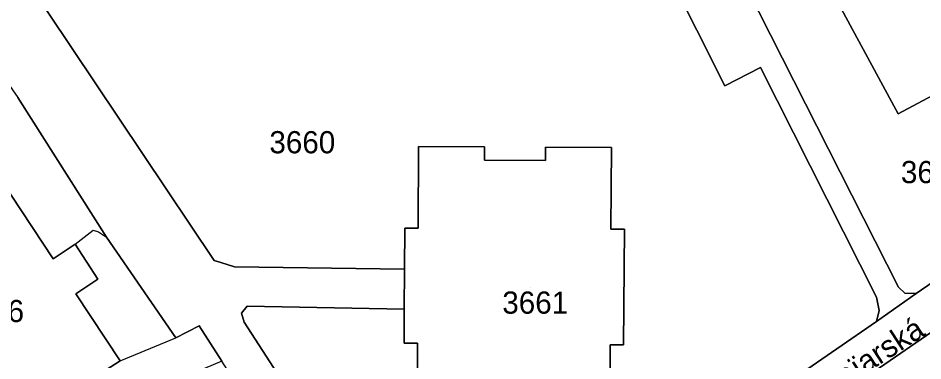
# Model space of a CAD drawing. Extents: x -262715 to -259381, y -1237238 to -1231182.
# Drawn here: x -261870.4 to -261788.7, y -1235750.4 to -1235719.5 of the extents above; entities that cross this region are included whole.
import ezdxf

# ---------------------------------------------------------------- set-up
doc = ezdxf.new("R2010")
doc.units = 0
for name, color, linetype in [('body_kn', 7, 'Continuous'), ('kladpar_druhypozemkov', 7, 'Continuous'), ('kladpar_hranice', 7, 'Continuous'), ('kladpar_parcelnecisla', 7, 'Continuous'), ('kladpar_plochy', 7, 'Continuous'), ('popisy', 7, 'Continuous'), ('zappar_hrandruhpozemk', 7, 'Continuous')]:
    doc.layers.add(name, color=color, linetype=linetype)

msp = doc.modelspace()

# ---------------------------------------------------------------- linework, layer by layer
at = {"layer": 'body_kn'}
for p, q in [((-261803.37, -1235723.95), (-261803.37, -1235723.95)), ((-261806.6, -1235725.61), (-261806.6, -1235725.61)), ((-261790.93, -1235728.12), (-261790.93, -1235728.12)), ((-261834.24, -1235731.07), (-261834.24, -1235731.07)), ((-261828.29, -1235731.1), (-261828.29, -1235731.1)), ((-261822.77, -1235731.13), (-261822.77, -1235731.13)), ((-261816.82, -1235731.16), (-261816.82, -1235731.16)), ((-261816.82, -1235731.16), (-261816.82, -1235731.16)), ((-261828.3, -1235732.3), (-261828.3, -1235732.3)), ((-261822.78, -1235732.33), (-261822.78, -1235732.33)), ((-261863.64, -1235738.63), (-261863.64, -1235738.63)), ((-261863.13, -1235738.78), (-261863.13, -1235738.78)), ((-261835.48, -1235738.43), (-261835.48, -1235738.43)), ((-261834.28, -1235738.43), (-261834.28, -1235738.43)), ((-261816.87, -1235738.52), (-261816.87, -1235738.52)), ((-261815.66, -1235738.53), (-261815.66, -1235738.53)), ((-261865.26, -1235739.89), (-261865.26, -1235739.89)), ((-261865.26, -1235739.89), (-261865.26, -1235739.89)), ((-261862.42, -1235739.24), (-261862.42, -1235739.24)), ((-261867.25, -1235741.21), (-261867.25, -1235741.21)), ((-261852.7, -1235741.34), (-261852.7, -1235741.34)), ((-261852.11, -1235741.54), (-261852.11, -1235741.54)), ((-261850.86, -1235741.94), (-261850.86, -1235741.94)), ((-261835.51, -1235742.14), (-261835.51, -1235742.14)), ((-261863.19, -1235743.04), (-261863.19, -1235743.04)), ((-261790.91, -1235743.76), (-261790.91, -1235743.76)), ((-261865.18, -1235744.35), (-261865.18, -1235744.35)), ((-261792.89, -1235744.66), (-261792.89, -1235744.66)), ((-261790.33, -1235744.3), (-261790.33, -1235744.3)), ((-261789.32, -1235744.33), (-261789.32, -1235744.33)), ((-261849.71, -1235745.46), (-261849.71, -1235745.46)), ((-261850.22, -1235746.09), (-261850.22, -1235746.09)), ((-261835.53, -1235745.75), (-261835.53, -1235745.75)), ((-261792.64, -1235745.87), (-261792.64, -1235745.87)), ((-261854.04, -1235747.24), (-261854.04, -1235747.24)), ((-261849.99, -1235746.92), (-261849.99, -1235746.92)), ((-261792.9, -1235746.85), (-261792.9, -1235746.85)), ((-261856.17, -1235748.34), (-261856.17, -1235748.34)), ((-261835.54, -1235748.82), (-261835.54, -1235748.82)), ((-261834.34, -1235748.82), (-261834.34, -1235748.82)), ((-261816.93, -1235748.96), (-261816.93, -1235748.96)), ((-261815.73, -1235748.97), (-261815.73, -1235748.97)), ((-261861.19, -1235750.39), (-261861.19, -1235750.39)), ((-261861.19, -1235750.39), (-261861.19, -1235750.39))]:
    msp.add_line(p, q, dxfattribs=at)
at = {"layer": 'kladpar_druhypozemkov'}
for p, q in [((-261844.77, -1235729.78), (-261844.77, -1235729.78)), ((-261824.16, -1235743.83), (-261824.16, -1235743.83))]:
    msp.add_line(p, q, dxfattribs=at)
at = {"layer": 'kladpar_hranice'}
for points in [[(-261816.98, -1235756.31), (-261816.93, -1235748.96), (-261815.73, -1235748.97), (-261815.66, -1235738.53), (-261816.87, -1235738.52), (-261816.82, -1235731.16), (-261822.77, -1235731.13), (-261822.78, -1235732.33), (-261828.3, -1235732.3), (-261828.29, -1235731.1), (-261834.24, -1235731.07), (-261834.28, -1235738.43), (-261835.48, -1235738.43), (-261835.51, -1235742.14), (-261850.86, -1235741.94), (-261852.11, -1235741.54), (-261852.7, -1235741.34), (-261891.31, -1235683.8)], [(-261891.31, -1235683.8), (-261852.7, -1235741.34), (-261852.11, -1235741.54), (-261850.86, -1235741.94), (-261835.51, -1235742.14), (-261835.53, -1235745.75), (-261849.71, -1235745.46), (-261850.22, -1235746.09), (-261849.99, -1235746.92), (-261834.44, -1235770.92), (-261829.31, -1235778.77), (-261825.04, -1235785.53), (-261824.27, -1235785.74), (-261810.89, -1235786.31), (-261810.91, -1235789.94), (-261820.62, -1235789.46), (-261821.77, -1235789.52), (-261822.28, -1235789.77), (-261811.78, -1235806.06)], [(-261901.86, -1235690.66), (-261897.72, -1235688.09), (-261896.77, -1235687.9), (-261895.82, -1235688.15), (-261890.42, -1235696.1), (-261882.21, -1235709.78), (-261870.44, -1235726.65), (-261862.42, -1235739.24), (-261856.17, -1235748.34), (-261854.04, -1235747.24), (-261852.02, -1235750.42), (-261855.91, -1235752.09), (-261859.51, -1235753.64), (-261861.28, -1235754.75), (-261870.1, -1235760.26), (-261871.84, -1235761.41)], [(-261791.19, -1235707.6), (-261790.03, -1235709.7), (-261784.69, -1235706.75), (-261783.79, -1235708.37), (-261780.06, -1235706.41), (-261779.54, -1235707.38), (-261774.4, -1235717.04), (-261778.03, -1235719.11), (-261781.45, -1235720.86), (-261781.92, -1235719.95), (-261783.82, -1235720.96), (-261782.41, -1235723.59), (-261790.93, -1235728.12), (-261799.6, -1235712.11), (-261791.19, -1235707.6)], [(-261778.03, -1235719.11), (-261771.57, -1235731.11), (-261771.6, -1235731.95), (-261772.02, -1235732.49), (-261789.32, -1235744.33), (-261790.33, -1235744.3), (-261790.91, -1235743.76), (-261806.68, -1235712.69), (-261805.76, -1235710.7), (-261804.47, -1235709.16), (-261802.05, -1235713.55), (-261799.6, -1235712.11), (-261790.93, -1235728.12), (-261782.41, -1235723.59), (-261783.82, -1235720.96), (-261781.92, -1235719.95), (-261781.45, -1235720.86), (-261778.03, -1235719.11)], [(-261806.68, -1235712.69), (-261790.91, -1235743.76), (-261790.33, -1235744.3), (-261789.32, -1235744.33), (-261792.9, -1235746.85), (-261792.64, -1235745.87), (-261792.89, -1235744.66), (-261803.37, -1235723.95), (-261806.6, -1235725.61), (-261811.65, -1235715.54)], [(-261811.65, -1235715.54), (-261806.6, -1235725.61), (-261803.37, -1235723.95), (-261792.89, -1235744.66), (-261792.64, -1235745.87), (-261792.9, -1235746.85), (-261828.71, -1235771.5)], [(-261880.86, -1235720.59), (-261876.87, -1235726.63), (-261874.86, -1235725.3), (-261872.76, -1235728.48), (-261874.77, -1235729.81), (-261871.04, -1235735.46), (-261867.25, -1235741.21), (-261865.26, -1235739.89), (-261863.19, -1235743.04), (-261865.18, -1235744.35), (-261861.19, -1235750.39), (-261871.88, -1235757.24), (-261872.61, -1235756.1), (-261873.7, -1235754.4), (-261881.66, -1235742.34), (-261891.42, -1235727.56), (-261880.86, -1235720.59)], [(-261831.85, -1235803.58), (-261823.8, -1235799.02), (-261823, -1235798.02), (-261822.58, -1235796.64), (-261824.98, -1235792.83), (-261835.39, -1235776.29), (-261840.61, -1235768.17), (-261852.02, -1235750.42), (-261854.04, -1235747.24), (-261856.17, -1235748.34), (-261862.42, -1235739.24), (-261870.44, -1235726.65)], [(-261816.82, -1235731.16), (-261816.87, -1235738.52), (-261815.66, -1235738.53), (-261815.73, -1235748.97), (-261816.93, -1235748.96), (-261816.98, -1235756.31), (-261822.88, -1235756.27), (-261822.87, -1235755.07), (-261828.41, -1235755.03), (-261828.42, -1235756.23), (-261834.38, -1235756.18), (-261834.34, -1235748.82), (-261835.54, -1235748.82), (-261835.53, -1235745.75), (-261835.51, -1235742.14), (-261835.48, -1235738.43), (-261834.28, -1235738.43), (-261834.24, -1235731.07), (-261828.29, -1235731.1), (-261828.3, -1235732.3), (-261822.78, -1235732.33), (-261822.77, -1235731.13), (-261816.82, -1235731.16)], [(-261764.25, -1235731.57), (-261797.34, -1235754.27), (-261799.27, -1235755.62), (-261820.58, -1235770.34), (-261822.89, -1235771.95), (-261828.19, -1235775.59), (-261829.13, -1235776.72), (-261829.31, -1235778.77), (-261834.44, -1235770.92), (-261832.41, -1235772.03), (-261830.45, -1235772.19), (-261828.71, -1235771.5), (-261792.9, -1235746.85), (-261789.32, -1235744.33), (-261772.02, -1235732.49)], [(-261785.71, -1235775.44), (-261797.34, -1235754.27), (-261764.25, -1235731.57)], [(-261871.88, -1235757.24), (-261861.19, -1235750.39), (-261865.18, -1235744.35), (-261863.19, -1235743.04), (-261865.26, -1235739.89), (-261867.25, -1235741.21), (-261871.04, -1235735.46)], [(-261834.44, -1235770.92), (-261849.99, -1235746.92), (-261850.22, -1235746.09), (-261849.71, -1235745.46), (-261835.53, -1235745.75), (-261835.54, -1235748.82), (-261834.34, -1235748.82), (-261834.38, -1235756.18)]]:
    msp.add_lwpolyline(points, dxfattribs=at)
at = {"layer": 'kladpar_plochy'}
for points in [[(-261816.98, -1235756.31), (-261816.93, -1235748.96), (-261815.73, -1235748.97), (-261815.66, -1235738.53), (-261816.87, -1235738.52), (-261816.82, -1235731.16), (-261822.77, -1235731.13), (-261822.78, -1235732.33), (-261828.3, -1235732.3), (-261828.29, -1235731.1), (-261834.24, -1235731.07), (-261834.28, -1235738.43), (-261835.48, -1235738.43), (-261835.51, -1235742.14), (-261850.86, -1235741.94), (-261852.11, -1235741.54), (-261852.7, -1235741.34), (-261891.31, -1235683.8)], [(-261891.31, -1235683.8), (-261852.7, -1235741.34), (-261852.11, -1235741.54), (-261850.86, -1235741.94), (-261835.51, -1235742.14), (-261835.53, -1235745.75), (-261849.71, -1235745.46), (-261850.22, -1235746.09), (-261849.99, -1235746.92), (-261834.44, -1235770.92), (-261829.31, -1235778.77), (-261825.04, -1235785.53), (-261824.27, -1235785.74), (-261810.89, -1235786.31), (-261810.91, -1235789.94), (-261820.62, -1235789.46), (-261821.77, -1235789.52), (-261822.28, -1235789.77), (-261811.78, -1235806.06)], [(-261806.68, -1235712.69), (-261790.91, -1235743.76), (-261790.33, -1235744.3), (-261789.32, -1235744.33), (-261792.9, -1235746.85), (-261792.64, -1235745.87), (-261792.89, -1235744.66), (-261803.37, -1235723.95), (-261806.6, -1235725.61), (-261811.65, -1235715.54)], [(-261811.65, -1235715.54), (-261806.6, -1235725.61), (-261803.37, -1235723.95), (-261792.89, -1235744.66), (-261792.64, -1235745.87), (-261792.9, -1235746.85), (-261828.71, -1235771.5)], [(-261870.44, -1235726.65), (-261862.42, -1235739.24), (-261856.17, -1235748.34), (-261854.04, -1235747.24), (-261852.02, -1235750.42), (-261855.91, -1235752.09), (-261859.51, -1235753.64), (-261861.28, -1235754.75), (-261870.1, -1235760.26), (-261871.84, -1235761.41)], [(-261831.85, -1235803.58), (-261823.8, -1235799.02), (-261823, -1235798.02), (-261822.58, -1235796.64), (-261824.98, -1235792.83), (-261835.39, -1235776.29), (-261840.61, -1235768.17), (-261852.02, -1235750.42), (-261854.04, -1235747.24), (-261856.17, -1235748.34), (-261862.42, -1235739.24), (-261870.44, -1235726.65)], [(-261764.25, -1235731.57), (-261797.34, -1235754.27), (-261799.27, -1235755.62), (-261820.58, -1235770.34), (-261822.89, -1235771.95), (-261828.19, -1235775.59), (-261829.13, -1235776.72), (-261829.31, -1235778.77), (-261834.44, -1235770.92), (-261832.41, -1235772.03), (-261830.45, -1235772.19), (-261828.71, -1235771.5), (-261792.9, -1235746.85), (-261789.32, -1235744.33), (-261772.02, -1235732.49)], [(-261785.71, -1235775.44), (-261797.34, -1235754.27), (-261764.25, -1235731.57)], [(-261871.88, -1235757.24), (-261861.19, -1235750.39), (-261865.18, -1235744.35), (-261863.19, -1235743.04), (-261865.26, -1235739.89), (-261867.25, -1235741.21), (-261871.04, -1235735.46)], [(-261834.44, -1235770.92), (-261849.99, -1235746.92), (-261850.22, -1235746.09), (-261849.71, -1235745.46), (-261835.53, -1235745.75), (-261835.54, -1235748.82), (-261834.34, -1235748.82), (-261834.38, -1235756.18)]]:
    msp.add_lwpolyline(points, dxfattribs=at)
for points in [[(-261791.19, -1235707.6), (-261790.03, -1235709.7), (-261784.69, -1235706.75), (-261783.79, -1235708.37), (-261780.06, -1235706.41), (-261779.54, -1235707.38), (-261774.4, -1235717.04), (-261778.03, -1235719.11), (-261781.45, -1235720.86), (-261781.92, -1235719.95), (-261783.82, -1235720.96), (-261782.41, -1235723.59), (-261790.93, -1235728.12), (-261799.6, -1235712.11)], [(-261778.03, -1235719.11), (-261771.57, -1235731.11), (-261771.6, -1235731.95), (-261772.02, -1235732.49), (-261789.32, -1235744.33), (-261790.33, -1235744.3), (-261790.91, -1235743.76), (-261806.68, -1235712.69), (-261805.76, -1235710.7), (-261804.47, -1235709.16), (-261802.05, -1235713.55), (-261799.6, -1235712.11), (-261790.93, -1235728.12), (-261782.41, -1235723.59), (-261783.82, -1235720.96), (-261781.92, -1235719.95), (-261781.45, -1235720.86)], [(-261880.86, -1235720.59), (-261876.87, -1235726.63), (-261874.86, -1235725.3), (-261872.76, -1235728.48), (-261874.77, -1235729.81), (-261871.04, -1235735.46), (-261867.25, -1235741.21), (-261865.26, -1235739.89), (-261863.19, -1235743.04), (-261865.18, -1235744.35), (-261861.19, -1235750.39), (-261871.88, -1235757.24), (-261872.61, -1235756.1), (-261873.7, -1235754.4), (-261881.66, -1235742.34), (-261891.42, -1235727.56)], [(-261816.82, -1235731.16), (-261816.87, -1235738.52), (-261815.66, -1235738.53), (-261815.73, -1235748.97), (-261816.93, -1235748.96), (-261816.98, -1235756.31), (-261822.88, -1235756.27), (-261822.87, -1235755.07), (-261828.41, -1235755.03), (-261828.42, -1235756.23), (-261834.38, -1235756.18), (-261834.34, -1235748.82), (-261835.54, -1235748.82), (-261835.53, -1235745.75), (-261835.51, -1235742.14), (-261835.48, -1235738.43), (-261834.28, -1235738.43), (-261834.24, -1235731.07), (-261828.29, -1235731.1), (-261828.3, -1235732.3), (-261822.78, -1235732.33), (-261822.77, -1235731.13)]]:
    msp.add_lwpolyline(points, close=True, dxfattribs=at)
at = {"layer": 'zappar_hrandruhpozemk'}
for p, q in [((-261865.26, -1235739.89), (-261863.64, -1235738.63)), ((-261861.19, -1235750.39), (-261856.17, -1235748.34))]:
    msp.add_line(p, q, dxfattribs=at)
msp.add_lwpolyline([(-261863.64, -1235738.63), (-261863.13, -1235738.78), (-261862.42, -1235739.24)], dxfattribs=at)

# ---------------------------------------------------------------- texts
at = {"layer": 'kladpar_parcelnecisla'}
for s, p in [('3660', (-261847.714, -1235731.69)), ('3687', (-261790.687, -1235734.38)), ('3661', (-261826.683, -1235746.15)), ('3666', (-261875.812, -1235746.91))]:
    msp.add_text(s, height=2, dxfattribs=at).set_placement(p)
at = {"layer": 'popisy'}
msp.add_text('Maïarská', height=2, rotation=33, dxfattribs=at).set_placement((-261797.603, -1235754.016))

doc.saveas('drawing.dxf')
